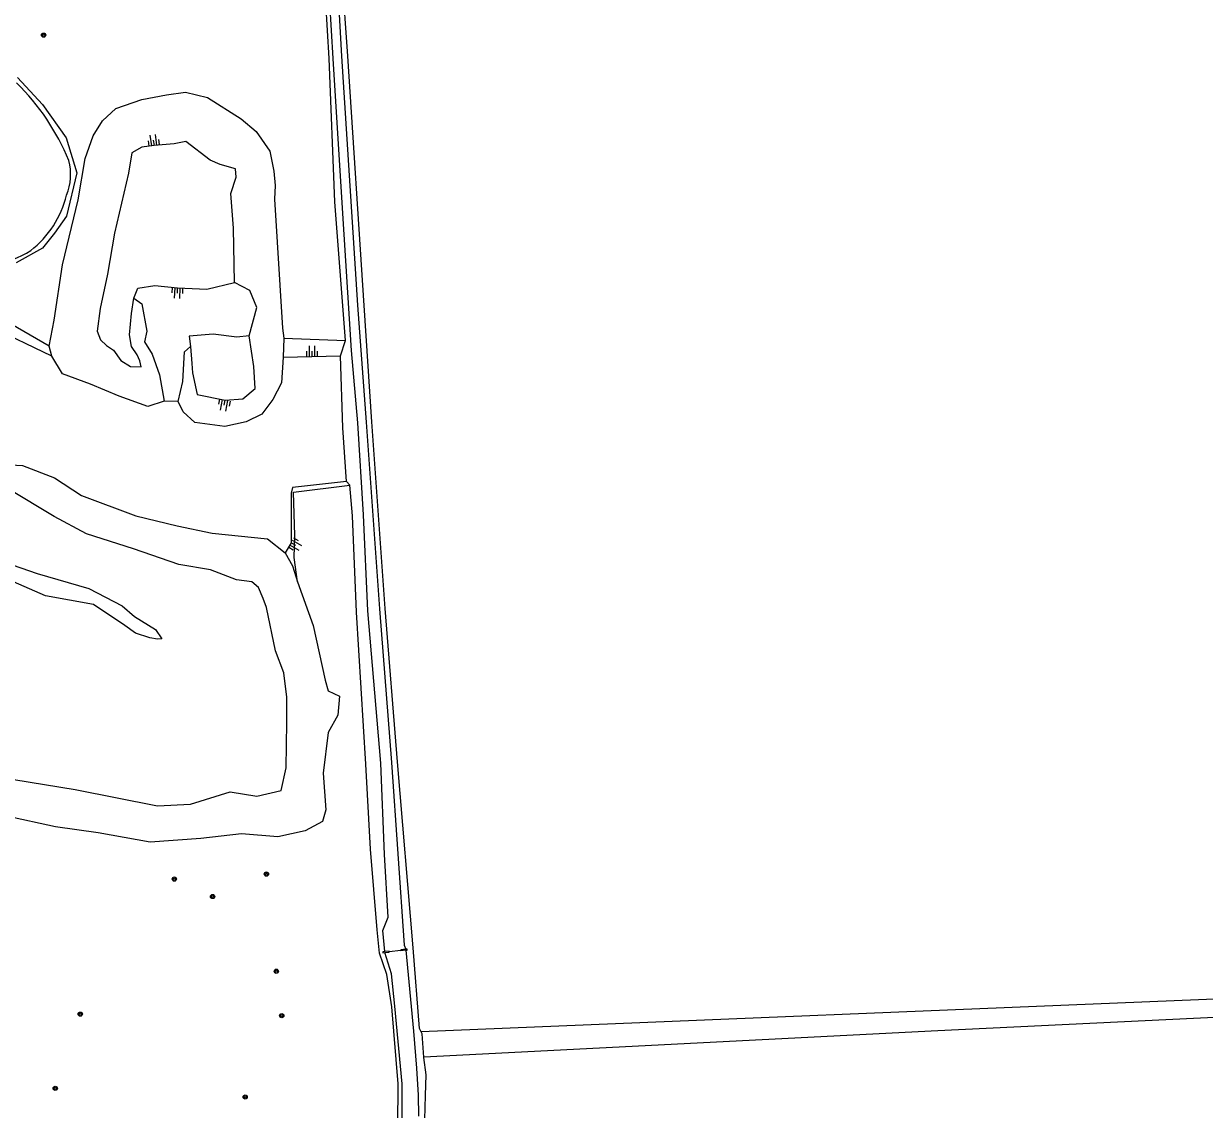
# Model space of a CAD drawing. Extents: x 124000 to 129000, y 395500 to 397503.
# Drawn here: x 124942.4 to 125164.9, y 396709.6 to 396914.2 of the extents above; entities that cross this region are included whole.
import ezdxf

# ---------------------------------------------------------------- set-up
doc = ezdxf.new("R2010")
doc.units = 0
for name, color, linetype in [('gg-knt-bovenkant onderkant talud', 7, 'Continuous'), ('gg-knt-bronhoudergrens', 7, 'Continuous'), ('gg-kntw-bovenkant insteek waterloop', 7, 'Continuous'), ('gg-kntw-waterlijn', 7, 'Continuous'), ('gg-kwrk-stuw', 7, 'Continuous'), ('gt-symb-boom', 7, 'Continuous'), ('gt-symb-talud symbool', 7, 'Continuous')]:
    doc.layers.add(name, color=color, linetype=linetype)

# ---------------------------------------------------------------- blocks, each defined once
blk = doc.blocks.new('gt0-BOOM')
at = {"layer": 'gt-symb-boom'}
for radius in [0.4, 0.2]:
    blk.add_circle((0, 0), radius, dxfattribs=at)
blk = doc.blocks.new('gt0-TALUD_1')
at = {"layer": 'gt-symb-talud symbool'}
for p, q in [((-1, -1), (-1, 0)), ((-0.5, -2), (-0.5, 0)), ((0, -1), (0, 0)), ((0.5, -2), (0.5, 0)), ((1, -1), (1, 0))]:
    blk.add_line(p, q, dxfattribs=at)

msp = doc.modelspace()

# ---------------------------------------------------------------- linework, layer by layer
at = {"layer": 'gg-knt-bovenkant onderkant talud'}
for p, q in [((124947.71, 396851.55), (124947.2, 396853.44)), ((124991.4, 396854.94), (124991.33, 396851.38)), ((124991.4, 396854.94), (125003.07, 396854.53)), ((124991.33, 396851.38), (125002.13, 396851.62)), ((124971.53, 396842.98), (124968.88, 396843.05))]:
    msp.add_line(p, q, dxfattribs=at)
for points in [[(124947.2, 396853.44), (124948.17, 396858.36), (124949.7, 396868.76), (124952.69, 396880.98), (124954.02, 396888.81), (124955.5, 396893.06), (124957.27, 396895.91), (124959.79, 396898.2), (124964.7, 396899.94), (124969.29, 396900.81), (124972.87, 396901.27), (124977.06, 396900.29), (124983.37, 396896.3), (124986.24, 396893.9), (124988.82, 396890.2), (124989.57, 396886.42), (124989.82, 396883.69), (124989.68, 396881.14), (124991.17, 396856.84), (124991.4, 396854.94)], [(124982.14, 396865.43), (124981.93, 396875.68), (124981.44, 396882.21), (124982.43, 396885.31), (124982.33, 396886.83), (124979.42, 396887.64), (124977.54, 396888.47), (124972.95, 396891.99), (124970.76, 396891.58), (124966.97, 396891.26), (124964.68, 396890.92), (124962.78, 396889.87), (124962.14, 396886.04), (124959.52, 396874.71), (124958.23, 396866.99), (124956.82, 396860.55), (124956.27, 396856.24), (124956.91, 396854.65), (124958.04, 396853.56), (124959.36, 396852.7), (124960.71, 396850.74), (124962.54, 396849.59), (124964.52, 396849.53), (124964.27, 396850.64), (124963.8, 396851.83), (124962.7, 396853.36), (124962.37, 396855.6), (124962.73, 396859.57), (124963.17, 396862.45)], [(124947.71, 396851.55), (124936.12, 396857.06), (124924.57, 396863.17), (124919.21, 396866.6), (124912.52, 396869.95), (124905.21, 396873.66), (124899.95, 396875.92), (124888.55, 396877.68), (124879.19, 396880.43), (124871.18, 396883.5), (124865.32, 396885.18), (124860.13, 396885.98), (124854.66, 396886.77)], [(124963.17, 396862.45), (124963.9, 396864.35), (124967.12, 396864.84), (124971.42, 396864.43), (124976.93, 396864.15), (124982.14, 396865.43)], [(124984.91, 396855.36), (124986.36, 396860.75), (124985.04, 396863.9), (124982.14, 396865.43)], [(124963.17, 396862.45), (124964.66, 396861.42), (124965.61, 396856.29), (124965.19, 396854.27), (124966.62, 396851.91), (124968.03, 396848.03), (124968.88, 396843.05)], [(124947.2, 396853.44), (124937.61, 396858.96)], [(124984.91, 396855.36), (124982.57, 396855.1), (124978.11, 396855.72), (124973.57, 396855.3), (124973.85, 396853.37)], [(124973.85, 396853.37), (124974.12, 396850.15), (124974.2, 396848.38), (124975.07, 396844.3), (124980.38, 396843.27), (124983.68, 396843.51), (124986.03, 396845.47), (124985.8, 396849.58), (124984.91, 396855.36)], [(124971.53, 396842.98), (124972.39, 396846.78), (124972.73, 396852.39), (124973.85, 396853.37)], [(124968.88, 396843.05), (124965.82, 396842.07), (124960.38, 396844.02), (124954.98, 396846.26), (124949.72, 396848.19), (124947.71, 396851.55)], [(124991.33, 396851.38), (124991, 396846.5), (124989.33, 396843.37), (124987.3, 396840.62), (124984.34, 396839.2), (124980.31, 396838.27), (124974.64, 396839.02), (124972.44, 396841.07), (124971.53, 396842.98)], [(124925.78, 396832.08), (124932.96, 396831.46), (124942.16, 396830.96), (124948.2, 396828.61), (124953.27, 396825.3), (124963.52, 396821.45), (124971.31, 396819.58), (124977.95, 396818.17), (124988.34, 396817.13), (124991.7, 396814.5)], [(124940.57, 396771.8), (124952.08, 396769.9), (124967.65, 396766.81), (124973.83, 396767.13), (124981.33, 396769.47), (124986.35, 396768.61), (124990.92, 396769.68), (124991.88, 396773.98), (124991.99, 396782.52), (124991.98, 396787.28), (124991.42, 396791.89), (124989.83, 396796), (124988.16, 396804.2), (124987.52, 396805.87), (124986.63, 396807.99), (124985.43, 396809.05), (124982.49, 396809.43), (124977.63, 396811.29), (124971.64, 396812.28), (124963.09, 396815.23), (124954.27, 396818.05), (124948.12, 396821.33), (124939.5, 396826.55)], [(125003.25, 396827.94), (124993.09, 396826.78), (124992.8, 396825.72), (124992.84, 396816.38), (124991.7, 396814.5)], [(124994, 396809.02), (124993.4, 396813.62), (124993.53, 396817.73), (124993.25, 396825.92), (125003.86, 396827.27)], [(124991.7, 396814.5), (124993.09, 396812.03), (124994, 396809.02)], [(124938.79, 396812.74), (124944.97, 396810.61), (124954.66, 396807.76), (124960.95, 396804.53), (124963.28, 396802.49), (124967.23, 396800.02), (124968.42, 396798.28), (124967.65, 396798.23), (124966.2, 396798.49), (124963.49, 396799.38), (124961.48, 396800.77), (124955.57, 396804.76), (124946.53, 396806.4), (124939.47, 396809.44)], [(124994, 396809.02), (124996.97, 396800.79), (124999.21, 396790.5), (124999.76, 396788.48), (125001.89, 396787.51), (125001.59, 396783.9), (124999.76, 396780.62), (124998.85, 396772.96), (124999.35, 396766.08), (124998.71, 396763.86), (124995.42, 396762.09), (124990.3, 396760.99), (124983.42, 396761.56), (124975.79, 396760.65), (124966.24, 396760), (124956.46, 396761.74), (124948.38, 396762.89), (124939.18, 396764.89)]]:
    msp.add_lwpolyline(points, dxfattribs=at)
at = {"layer": 'gg-knt-bronhoudergrens'}
msp.add_line((125215.14, 396732.39), (125017.31, 396724.24), dxfattribs=at)
msp.add_lwpolyline([(125214.82, 396729.45), (125212.37, 396729.16), (125114.67, 396724.41), (125017.81, 396719.49)], dxfattribs=at)
at = {"layer": 'gg-kntw-bovenkant insteek waterloop'}
for p, q in [((125002.13, 396851.62), (125003.07, 396854.53)), ((125003.86, 396827.27), (125003.25, 396827.94))]:
    msp.add_line(p, q, dxfattribs=at)
for points in [[(125003.07, 396854.53), (125001.03, 396880.6), (124999.96, 396907.66), (124998.08, 396939.38), (124996.91, 396965.1), (124995.95, 396983.04), (124994.54, 397007.26), (124993.45, 397027.07), (124992.07, 397045.23), (124990.58, 397048.39)], [(125017.31, 396724.24), (125017, 396724.88), (125015.81, 396740.04), (125012.83, 396775.11), (125010.5, 396803.99), (125007.99, 396839.19), (125006.57, 396861.09), (125003.48, 396908.1), (125001.37, 396938.31), (125000.36, 396964.92), (124999.86, 396979.88), (124999.86, 396980.58)], [(124941.21, 396904.03), (124945.93, 396898.99), (124950.38, 396892.72), (124952.41, 396886.12), (124950.47, 396877.9), (124948.23, 396874.7), (124945.95, 396871.89), (124940.99, 396869.16)], [(125003.25, 396827.94), (125002.57, 396838.05), (125002.13, 396851.62)], [(125012.89, 396706.32), (125012.99, 396714.43), (125011.75, 396728.97), (125010.82, 396735.05), (125009.47, 396739.05), (125008.99, 396743.43), (125007.78, 396758.64), (125006.89, 396774.65), (125005.1, 396803.33), (125004.36, 396821.48), (125003.86, 396827.27)], [(125017.81, 396719.49), (125017.5, 396723.84), (125017.31, 396724.24)], [(124947.75, 396388.8), (124956.14, 396425.64), (124963.06, 396458.54), (124968.34, 396483.19), (124969.96, 396491.08), (124972.31, 396499.74), (124978.27, 396527.36), (124994.05, 396598.96), (125001.51, 396632.43), (125011.92, 396680.1), (125017.23, 396702.91), (125018.01, 396707.72), (125018.14, 396712.26), (125018.22, 396716.15), (125017.82, 396719.39), (125017.81, 396719.49)]]:
    msp.add_lwpolyline(points, dxfattribs=at)
at = {"layer": 'gg-kntw-waterlijn'}
for points in [[(125010.45, 396739.35), (125010.07, 396743.32), (125011.06, 396745.83), (125010.41, 396757.63), (125009.71, 396774.89), (125007.24, 396803.56), (125006.47, 396821.65), (125005.35, 396838.99), (125004.17, 396852.64), (125002.44, 396880.46), (125000.73, 396907.64), (124998.87, 396939.38), (124997.74, 396964.72), (124996.81, 396983.1), (124995.32, 397006.85), (124992.58, 397045.6), (124991.93, 397048.15), (124990.5, 397050.02)], [(124998.6, 396981.62), (124998.51, 396981.05), (124999.13, 396965.14), (125000.57, 396938.6), (125002.32, 396908.07), (125005.29, 396861.16), (125006.94, 396839.1), (125009.45, 396803.91), (125011.69, 396775), (125014.08, 396740.59), (125014.43, 396739.8)], [(125014.45, 396739.61), (125015.87, 396724.37), (125016.45, 396717.39), (125016.73, 396712.32), (125016.78, 396708.32)], [(125013.71, 396706.17), (125013.71, 396714.41), (125012.37, 396729.04), (125011.69, 396735.14), (125010.46, 396739.16)]]:
    msp.add_lwpolyline(points, dxfattribs=at)
for centre, radius, start, end in [((124910.25, 396871.72), 43.95, 22.2948, 45.4617), ((124940.97, 396885.76), 10.28, 337.9797, 14.8424), ((124932.24, 396886.34), 18.79, 307.6705, 346.3782), ((124932.08, 396890.73), 22.52, 262.9313, 301.1502)]:
    msp.add_arc(centre, radius, start, end, dxfattribs=at)
at = {"layer": 'gg-kwrk-stuw'}
msp.add_line((125011.28, 396739.35), (125013.47, 396739.61), dxfattribs=at)
for points in [[(125014.43, 396739.8), (125013.46, 396739.7), (125013.47, 396739.61)], [(125014.45, 396739.61), (125013.48, 396739.51), (125013.47, 396739.61)], [(125014.45, 396739.61), (125014.67, 396739.64), (125014.65, 396739.83), (125014.43, 396739.8)], [(125010.45, 396739.35), (125010.07, 396739.3), (125010.09, 396739.11), (125010.46, 396739.16)], [(125011.28, 396739.35), (125011.27, 396739.45), (125010.45, 396739.35)], [(125010.46, 396739.16), (125011.29, 396739.26), (125011.28, 396739.35)]]:
    msp.add_lwpolyline(points, dxfattribs=at)

# ---------------------------------------------------------------- block references
at = {"layer": 'gt-symb-boom'}
for p in [(124946.16, 396912.04), (124970.8, 396753.01), (124988.15, 396753.96), (124978, 396749.73), (124990.01, 396735.65), (124953.07, 396727.57), (124991.04, 396727.28), (124948.35, 396713.58), (124984.15, 396711.96)]:
    msp.add_blockref('gt0-BOOM', p, dxfattribs=at)
at = {"layer": 'gt-symb-talud symbool'}
for p, xscale, yscale, rotation in [((124966.97, 396891.26), 0.9998649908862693, 0.9998649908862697, -171.5457382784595), ((124971.42, 396864.43), 1.000250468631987, 1.000250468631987, -2.8652657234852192), ((124980.38, 396843.27), 1.000211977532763, 1.0002119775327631, -10.95043426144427), ((124992.84, 396816.38), 0.9998464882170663, 0.9998464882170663, 60.12717895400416)]:
    msp.add_blockref('gt0-TALUD_1', p, dxfattribs=dict(at, xscale=xscale, yscale=yscale, rotation=rotation))
at = {"layer": 'gt-symb-talud symbool', "rotation": 180}
msp.add_blockref('gt0-TALUD_1', (124996.73, 396851.5), dxfattribs=at)

doc.saveas('drawing.dxf')
